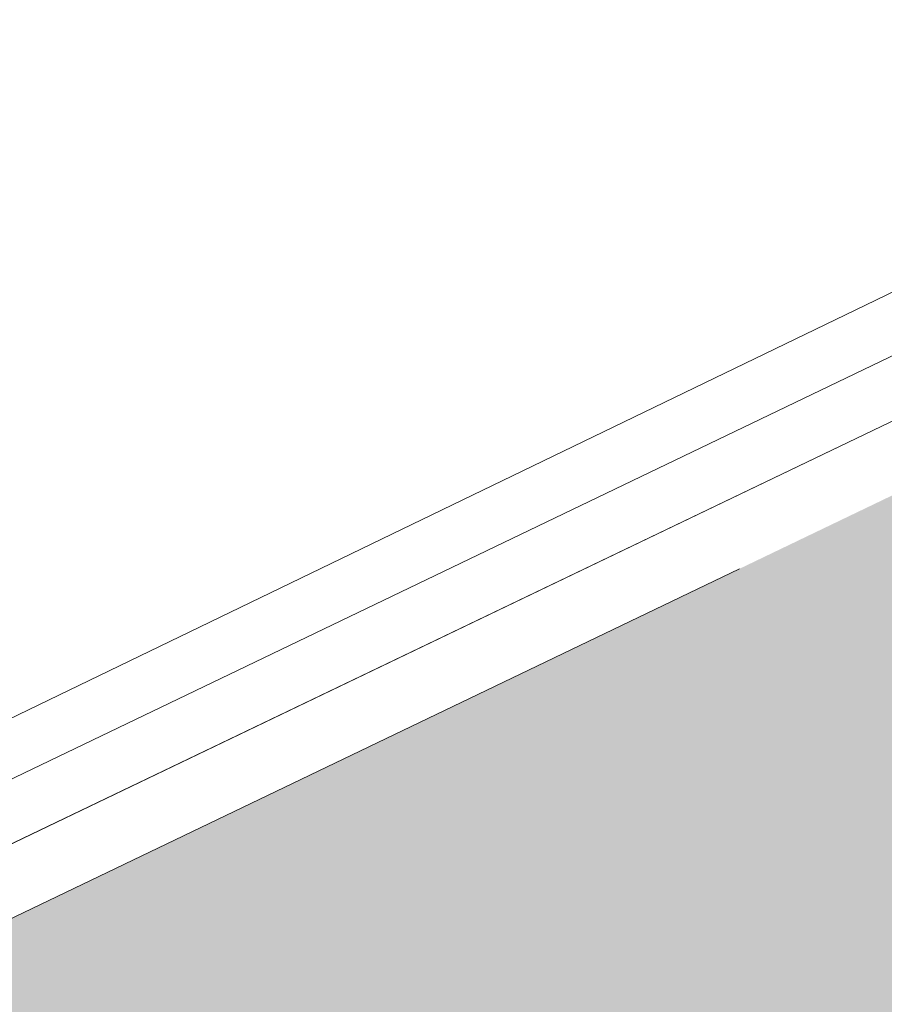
# Model space of a CAD drawing. Header units: metres. Extents: x 163628 to 167676, y 402708 to 405373.
# Tile 359 of 656: x 166359.517 to 166360.066, y 404362.224 to 404362.851. Entities that reach past the tile are written whole.
import ezdxf

# ---------------------------------------------------------------- set-up
doc = ezdxf.new("R2010")
doc.units = ezdxf.units.M
doc.linetypes.add('X-CA190022.004-UO-DWM_Snelfietsroute$0$VH-OPSLUITBAND_80X200', pattern=[14, 8, -2, 2, -2])
doc.layers.add('X-CA190022.004-UO-ARC_Arcering$0$N-WE-VH-VERHARDING_TEGEL-A-200 60MM TEGEL', color=252, linetype='Continuous', lineweight=18, transparency=0.5)
for name, color, linetype, lineweight in [('X-CA190022.004-UO-BGT_Ondergrond$0$GE_203_VGOHaag_Lijn_GEM', 253, 'X-CA190022.004-UO-BGT_Ondergrond$0$Heg', 9), ('X-CA190022.004-UO-BGT_Ondergrond$0$GE_317_WGDVoetpad_Vlak_GEM', 253, 'Continuous', 9), ('X-CA190022.004-UO-BGT_Ondergrond$0$GE_401_OTDErf_Vlak_GEM', 253, 'Continuous', 9), ('X-CA190022.004-UO-DWM_Snelfietsroute$0$N-WE-VH-KANTOPSLUITING_ACHTERKANTBAND-G', 7, 'Continuous', 18), ('X-CA190022.004-UO-DWM_Snelfietsroute$0$N-WE-VH-KANTOPSLUITING_OPSLUITBAND_80X200-G', 7, 'X-CA190022.004-UO-DWM_Snelfietsroute$0$VH-OPSLUITBAND_80X200', 18), ('X-CA190022.004-UO-KAD_Percelen$0$B-WE-KG-GRENS_PERCEEL-GV', 150, 'Continuous', 9)]:
    doc.layers.add(name, color=color, linetype=linetype, lineweight=lineweight)
doc.linetypes.add('X-CA190022.004-UO-BGT_Ondergrond$0$Heg', pattern='A,5,-1.5,[2,dgnlstyle-meierijstad.shx,S=0.007937,R=45,X=0,Y=0],-1.5', length=8)

msp = doc.modelspace()

# ---------------------------------------------------------------- hatches: boundary and pattern name
at = {"layer": 'X-CA190022.004-UO-ARC_Arcering$0$N-WE-VH-VERHARDING_TEGEL-A-200 60MM TEGEL', "ltscale": 0.5}
h = msp.add_hatch(color=256, dxfattribs=at)
h.dxf.hatch_style = 1
edge = h.paths.add_edge_path()
edge.add_line((166360.26342, 404360.97622), (166364.77066, 404363.14067))
edge.add_line((166364.77066, 404363.14067), (166366.20419, 404363.82907))
edge.add_line((166366.20419, 404363.82907), (166365.55485, 404365.18124))
edge.add_line((166365.55485, 404365.18124), (166364.32912, 404364.59262))
edge.add_line((166364.32912, 404364.59262), (166359.82188, 404362.42817))
edge.add_line((166359.82188, 404362.42817), (166355.31465, 404360.26372))
edge.add_line((166355.31465, 404360.26372), (166350.80741, 404358.09927))
edge.add_line((166350.80741, 404358.09927), (166347.65026, 404356.58315))
edge.add_arc((166346.35159, 404359.28749), 3, 205.45893, 295.65111, ccw=False)
edge.add_line((166343.6429, 404357.9979), (166342.43652, 404360.53181))
edge.add_line((166342.43652, 404360.53181), (166341.12689, 404359.97448))
edge.add_line((166341.12689, 404359.97448), (166342.175, 404357.75))
edge.add_line((166342.175, 404357.75), (166340.84485, 404357.10546))
edge.add_arc((166344.9519, 404358.95114), 4.50271, 204.19889, 219.51246)
edge.add_line((166341.47812, 404356.08631), (166341.60536, 404355.93201))
edge.add_line((166341.60536, 404355.93201), (166341.38589, 404355.734))
edge.add_arc((166344.95189, 404358.95127), 4.80283, 222.05705, 295.63707)
edge.add_line((166347.02993, 404354.62127), (166351.24896, 404356.64732))
edge.add_line((166351.24896, 404356.64732), (166355.75619, 404358.81177))
edge.add_line((166355.75619, 404358.81177), (166360.26342, 404360.97622))

# ---------------------------------------------------------------- linework, layer by layer
at = {"layer": 'X-CA190022.004-UO-BGT_Ondergrond$0$GE_203_VGOHaag_Lijn_GEM'}
msp.add_line((166364.757, 404364.843), (166348.666, 404357.124), dxfattribs=at)
at = {"layer": 'X-CA190022.004-UO-BGT_Ondergrond$0$GE_317_WGDVoetpad_Vlak_GEM', "flags": 128}
msp.add_lwpolyline([(166348.666, 404357.124), (166364.757, 404364.843), (166390.778, 404377.338), (166394.74, 404379.326)], dxfattribs=at)
at = {"layer": 'X-CA190022.004-UO-BGT_Ondergrond$0$GE_401_OTDErf_Vlak_GEM', "flags": 128}
msp.add_lwpolyline([(166390.778, 404377.338), (166364.757, 404364.843), (166348.666, 404357.124)], dxfattribs=at)
at = {"layer": 'X-CA190022.004-UO-DWM_Snelfietsroute$0$N-WE-VH-KANTOPSLUITING_ACHTERKANTBAND-G', "ltscale": 0.2, "flags": 128}
msp.add_lwpolyline([(166342.50875, 404360.5662), (166343.71514, 404358.03229, 0.415196), (166347.61562, 404356.65527), (166365.52022, 404365.25336)], format="xyb", dxfattribs=at)
at = {"layer": 'X-CA190022.004-UO-DWM_Snelfietsroute$0$N-WE-VH-KANTOPSLUITING_OPSLUITBAND_80X200-G', "ltscale": 0.2, "flags": 128}
msp.add_lwpolyline([(166342.43652, 404360.53181), (166343.6429, 404357.9979, 0.415196), (166347.65026, 404356.58315), (166365.55485, 404365.18124)], format="xyb", dxfattribs=at)
at = {"layer": 'X-CA190022.004-UO-KAD_Percelen$0$B-WE-KG-GRENS_PERCEEL-GV', "flags": 128}
msp.add_lwpolyline([(166417.991, 404390.555), (166406.027, 404384.829), (166388.877, 404376.557), (166369.373, 404367.173), (166349.61, 404357.621)], dxfattribs=at)
msp.add_lwpolyline([(166369.373, 404367.173), (166366.245, 404373.9), (166363.142, 404380.571), (166363.104, 404380.653), (166354.096, 404376.388), (166350.084, 404374.44), (166338.639, 404368.986), (166342.928, 404359.974), (166343.16, 404359.54), (166343.435, 404359.132), (166343.748, 404358.753), (166344.098, 404358.407), (166344.479, 404358.096), (166344.889, 404357.825), (166345.324, 404357.595), (166345.78, 404357.41), (166346.251, 404357.268), (166346.734, 404357.175), (166347.223, 404357.129), (166347.716, 404357.133), (166348.205, 404357.183), (166348.687, 404357.283), (166349.156, 404357.429), (166349.61, 404357.621)], close=True, dxfattribs=at)

doc.saveas('drawing.dxf')
